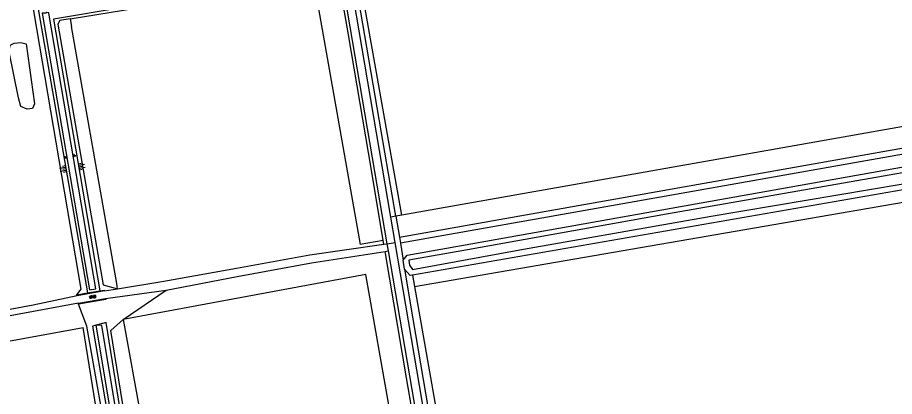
# Model space of a CAD drawing. Extents: x 133000 to 136000, y 400500 to 403500.
# Drawn here: x 134208.5 to 134494.7, y 402201.5 to 402325.1 of the extents above; entities that cross this region are included whole.
import ezdxf

# ---------------------------------------------------------------- set-up
doc = ezdxf.new("R2010")
doc.units = 0
for name, color, linetype in [('gg-afsc-muur', 7, 'Continuous'), ('gg-knt-BGT kruinlijn', 7, 'Continuous'), ('gg-knt-bovenkant onderkant talud', 7, 'Continuous'), ('gg-knt-onverhard', 7, 'Continuous'), ('gg-kntw-bovenkant insteek waterloop', 7, 'Continuous'), ('gg-kntw-greppel-droge sloot', 7, 'Continuous'), ('gg-kntw-waterlijn', 7, 'Continuous'), ('gt-grn-groengrens', 7, 'Continuous'), ('gt-grn-weggrens', 7, 'Continuous'), ('gt-symb-groenvak', 7, 'Continuous'), ('gt-symb-overige verharding', 7, 'Continuous'), ('gt-symb-talud symbool', 7, 'Continuous'), ('gx-grn-maaiveld', 7, 'Continuous')]:
    doc.layers.add(name, color=color, linetype=linetype)

# ---------------------------------------------------------------- blocks, each defined once
blk = doc.blocks.new('gt0-OVH')
at = {"layer": 'gt-symb-overige verharding'}
for points in [[(-0.97, 0.3), (-0.97, 0.31), (-0.96, 0.32), (-0.97, 0.33), (-0.97, 0.34), (-0.98, 0.35), (-0.99, 0.35), (-1, 0.36), (-1.01, 0.35), (-1.02, 0.35), (-1.03, 0.34), (-1.03, 0.33), (-1.04, 0.32), (-1.03, 0.31), (-1.03, 0.3), (-1.02, 0.29), (-1.01, 0.29), (-1, 0.28), (-0.99, 0.29), (-0.98, 0.29)], [(-0.87, 0.11), (-0.87, 0.12), (-0.86, 0.13), (-0.87, 0.14), (-0.87, 0.15), (-0.88, 0.16), (-0.89, 0.16), (-0.9, 0.16), (-0.91, 0.16), (-0.92, 0.16), (-0.93, 0.15), (-0.93, 0.14), (-0.94, 0.13), (-0.93, 0.12), (-0.93, 0.11), (-0.92, 0.1), (-0.91, 0.09), (-0.9, 0.09), (-0.89, 0.09), (-0.88, 0.1)], [(-0.77, 0.3), (-0.77, 0.31), (-0.76, 0.32), (-0.77, 0.33), (-0.77, 0.34), (-0.78, 0.35), (-0.79, 0.35), (-0.8, 0.36), (-0.81, 0.35), (-0.82, 0.35), (-0.83, 0.34), (-0.83, 0.33), (-0.84, 0.32), (-0.83, 0.31), (-0.83, 0.3), (-0.82, 0.29), (-0.81, 0.29), (-0.8, 0.28), (-0.79, 0.29), (-0.78, 0.29)], [(-0.67, 0.11), (-0.67, 0.12), (-0.66, 0.13), (-0.67, 0.14), (-0.67, 0.15), (-0.68, 0.16), (-0.69, 0.16), (-0.7, 0.16), (-0.71, 0.16), (-0.72, 0.16), (-0.73, 0.15), (-0.73, 0.14), (-0.74, 0.13), (-0.73, 0.12), (-0.73, 0.11), (-0.72, 0.1), (-0.71, 0.09), (-0.7, 0.09), (-0.69, 0.09), (-0.68, 0.1)], [(-0.57, 0.3), (-0.57, 0.31), (-0.56, 0.32), (-0.57, 0.33), (-0.57, 0.34), (-0.58, 0.35), (-0.59, 0.35), (-0.6, 0.36), (-0.61, 0.35), (-0.62, 0.35), (-0.63, 0.34), (-0.63, 0.33), (-0.64, 0.32), (-0.63, 0.31), (-0.63, 0.3), (-0.62, 0.29), (-0.61, 0.29), (-0.6, 0.28), (-0.59, 0.29), (-0.58, 0.29)], [(-0.47, 0.11), (-0.47, 0.12), (-0.46, 0.13), (-0.47, 0.14), (-0.47, 0.15), (-0.48, 0.16), (-0.49, 0.16), (-0.5, 0.16), (-0.51, 0.16), (-0.52, 0.16), (-0.53, 0.15), (-0.53, 0.14), (-0.54, 0.13), (-0.53, 0.12), (-0.53, 0.11), (-0.52, 0.1), (-0.51, 0.09), (-0.5, 0.09), (-0.49, 0.09), (-0.48, 0.1)], [(-0.37, 0.3), (-0.37, 0.31), (-0.36, 0.32), (-0.37, 0.33), (-0.37, 0.34), (-0.38, 0.35), (-0.39, 0.35), (-0.4, 0.36), (-0.41, 0.35), (-0.42, 0.35), (-0.43, 0.34), (-0.43, 0.33), (-0.44, 0.32), (-0.43, 0.31), (-0.43, 0.3), (-0.42, 0.29), (-0.41, 0.29), (-0.4, 0.28), (-0.39, 0.29), (-0.38, 0.29)], [(-0.27, 0.11), (-0.27, 0.12), (-0.26, 0.13), (-0.27, 0.14), (-0.27, 0.15), (-0.28, 0.16), (-0.29, 0.16), (-0.3, 0.16), (-0.31, 0.16), (-0.32, 0.16), (-0.33, 0.15), (-0.33, 0.14), (-0.34, 0.13), (-0.33, 0.12), (-0.33, 0.11), (-0.32, 0.1), (-0.31, 0.09), (-0.3, 0.09), (-0.29, 0.09), (-0.28, 0.1)], [(-0.17, 0.3), (-0.17, 0.31), (-0.16, 0.32), (-0.17, 0.33), (-0.17, 0.34), (-0.18, 0.35), (-0.19, 0.35), (-0.2, 0.36), (-0.21, 0.35), (-0.22, 0.35), (-0.23, 0.34), (-0.23, 0.33), (-0.24, 0.32), (-0.23, 0.31), (-0.23, 0.3), (-0.22, 0.29), (-0.21, 0.29), (-0.2, 0.28), (-0.19, 0.29), (-0.18, 0.29)], [(-0.07, 0.11), (-0.07, 0.12), (-0.06, 0.13), (-0.07, 0.14), (-0.07, 0.15), (-0.08, 0.16), (-0.09, 0.16), (-0.1, 0.16), (-0.11, 0.16), (-0.12, 0.16), (-0.13, 0.15), (-0.13, 0.14), (-0.14, 0.13), (-0.13, 0.12), (-0.13, 0.11), (-0.12, 0.1), (-0.11, 0.09), (-0.1, 0.09), (-0.09, 0.09), (-0.08, 0.1)], [(0.03, 0.3), (0.03, 0.31), (0.04, 0.32), (0.03, 0.33), (0.03, 0.34), (0.02, 0.35), (0.01, 0.35), (0, 0.36), (-0.01, 0.35), (-0.02, 0.35), (-0.03, 0.34), (-0.03, 0.33), (-0.04, 0.32), (-0.03, 0.31), (-0.03, 0.3), (-0.02, 0.29), (-0.01, 0.29), (0, 0.28), (0.01, 0.29), (0.02, 0.29)], [(0.13, 0.11), (0.13, 0.12), (0.14, 0.13), (0.13, 0.14), (0.13, 0.15), (0.12, 0.16), (0.11, 0.16), (0.1, 0.16), (0.09, 0.16), (0.08, 0.16), (0.07, 0.15), (0.07, 0.14), (0.06, 0.13), (0.07, 0.12), (0.07, 0.11), (0.08, 0.1), (0.09, 0.09), (0.1, 0.09), (0.11, 0.09), (0.12, 0.1)], [(0.23, 0.3), (0.23, 0.31), (0.24, 0.32), (0.23, 0.33), (0.23, 0.34), (0.22, 0.35), (0.21, 0.35), (0.2, 0.36), (0.19, 0.35), (0.18, 0.35), (0.17, 0.34), (0.17, 0.33), (0.16, 0.32), (0.17, 0.31), (0.17, 0.3), (0.18, 0.29), (0.19, 0.29), (0.2, 0.28), (0.21, 0.29), (0.22, 0.29)], [(0.33, 0.11), (0.33, 0.12), (0.34, 0.13), (0.33, 0.14), (0.33, 0.15), (0.32, 0.16), (0.31, 0.16), (0.3, 0.16), (0.29, 0.16), (0.28, 0.16), (0.27, 0.15), (0.27, 0.14), (0.26, 0.13), (0.27, 0.12), (0.27, 0.11), (0.28, 0.1), (0.29, 0.09), (0.3, 0.09), (0.31, 0.09), (0.32, 0.1)], [(0.43, 0.3), (0.43, 0.31), (0.44, 0.32), (0.43, 0.33), (0.43, 0.34), (0.42, 0.35), (0.41, 0.35), (0.4, 0.36), (0.39, 0.35), (0.38, 0.35), (0.37, 0.34), (0.37, 0.33), (0.36, 0.32), (0.37, 0.31), (0.37, 0.3), (0.38, 0.29), (0.39, 0.29), (0.4, 0.28), (0.41, 0.29), (0.42, 0.29)], [(0.53, 0.11), (0.53, 0.12), (0.54, 0.13), (0.53, 0.14), (0.53, 0.15), (0.52, 0.16), (0.51, 0.16), (0.5, 0.16), (0.49, 0.16), (0.48, 0.16), (0.47, 0.15), (0.47, 0.14), (0.46, 0.13), (0.47, 0.12), (0.47, 0.11), (0.48, 0.1), (0.49, 0.09), (0.5, 0.09), (0.51, 0.09), (0.52, 0.1)], [(0.63, 0.3), (0.63, 0.31), (0.64, 0.32), (0.63, 0.33), (0.63, 0.34), (0.62, 0.35), (0.61, 0.35), (0.6, 0.36), (0.59, 0.35), (0.58, 0.35), (0.57, 0.34), (0.57, 0.33), (0.56, 0.32), (0.57, 0.31), (0.57, 0.3), (0.58, 0.29), (0.59, 0.29), (0.6, 0.28), (0.61, 0.29), (0.62, 0.29)], [(0.73, 0.11), (0.73, 0.12), (0.74, 0.13), (0.73, 0.14), (0.73, 0.15), (0.72, 0.16), (0.71, 0.16), (0.7, 0.16), (0.69, 0.16), (0.68, 0.16), (0.67, 0.15), (0.67, 0.14), (0.66, 0.13), (0.67, 0.12), (0.67, 0.11), (0.68, 0.1), (0.69, 0.09), (0.7, 0.09), (0.71, 0.09), (0.72, 0.1)], [(0.83, 0.3), (0.83, 0.31), (0.84, 0.32), (0.83, 0.33), (0.83, 0.34), (0.82, 0.35), (0.81, 0.35), (0.8, 0.36), (0.79, 0.35), (0.78, 0.35), (0.77, 0.34), (0.77, 0.33), (0.76, 0.32), (0.77, 0.31), (0.77, 0.3), (0.78, 0.29), (0.79, 0.29), (0.8, 0.28), (0.81, 0.29), (0.82, 0.29)], [(0.93, 0.11), (0.93, 0.12), (0.94, 0.13), (0.93, 0.14), (0.93, 0.15), (0.92, 0.16), (0.91, 0.16), (0.9, 0.16), (0.89, 0.16), (0.88, 0.16), (0.87, 0.15), (0.87, 0.14), (0.86, 0.13), (0.87, 0.12), (0.87, 0.11), (0.88, 0.1), (0.89, 0.09), (0.9, 0.09), (0.91, 0.09), (0.92, 0.1)], [(1.03, 0.3), (1.03, 0.31), (1.04, 0.32), (1.03, 0.33), (1.03, 0.34), (1.02, 0.35), (1.01, 0.35), (1, 0.36), (0.99, 0.35), (0.98, 0.35), (0.97, 0.34), (0.97, 0.33), (0.96, 0.32), (0.97, 0.31), (0.97, 0.3), (0.98, 0.29), (0.99, 0.29), (1, 0.28), (1.01, 0.29), (1.02, 0.29)], [(-0.97, -0.14), (-0.97, -0.13), (-0.96, -0.12), (-0.97, -0.11), (-0.97, -0.1), (-0.98, -0.09), (-0.99, -0.09), (-1, -0.08), (-1.01, -0.09), (-1.02, -0.09), (-1.03, -0.1), (-1.03, -0.11), (-1.04, -0.12), (-1.03, -0.13), (-1.03, -0.14), (-1.02, -0.15), (-1.01, -0.15), (-1, -0.16), (-0.99, -0.15), (-0.98, -0.15)], [(-0.87, -0.33), (-0.87, -0.32), (-0.86, -0.31), (-0.87, -0.3), (-0.87, -0.29), (-0.88, -0.28), (-0.89, -0.28), (-0.9, -0.28), (-0.91, -0.28), (-0.92, -0.28), (-0.93, -0.29), (-0.93, -0.3), (-0.94, -0.31), (-0.93, -0.32), (-0.93, -0.33), (-0.92, -0.34), (-0.91, -0.35), (-0.9, -0.35), (-0.89, -0.35), (-0.88, -0.34)], [(-0.77, -0.14), (-0.77, -0.13), (-0.76, -0.12), (-0.77, -0.11), (-0.77, -0.1), (-0.78, -0.09), (-0.79, -0.09), (-0.8, -0.08), (-0.81, -0.09), (-0.82, -0.09), (-0.83, -0.1), (-0.83, -0.11), (-0.84, -0.12), (-0.83, -0.13), (-0.83, -0.14), (-0.82, -0.15), (-0.81, -0.15), (-0.8, -0.16), (-0.79, -0.15), (-0.78, -0.15)], [(-0.67, -0.33), (-0.67, -0.32), (-0.66, -0.31), (-0.67, -0.3), (-0.67, -0.29), (-0.68, -0.28), (-0.69, -0.28), (-0.7, -0.28), (-0.71, -0.28), (-0.72, -0.28), (-0.73, -0.29), (-0.73, -0.3), (-0.74, -0.31), (-0.73, -0.32), (-0.73, -0.33), (-0.72, -0.34), (-0.71, -0.35), (-0.7, -0.35), (-0.69, -0.35), (-0.68, -0.34)], [(-0.57, -0.14), (-0.57, -0.13), (-0.56, -0.12), (-0.57, -0.11), (-0.57, -0.1), (-0.58, -0.09), (-0.59, -0.09), (-0.6, -0.08), (-0.61, -0.09), (-0.62, -0.09), (-0.63, -0.1), (-0.63, -0.11), (-0.64, -0.12), (-0.63, -0.13), (-0.63, -0.14), (-0.62, -0.15), (-0.61, -0.15), (-0.6, -0.16), (-0.59, -0.15), (-0.58, -0.15)], [(-0.47, -0.33), (-0.47, -0.32), (-0.46, -0.31), (-0.47, -0.3), (-0.47, -0.29), (-0.48, -0.28), (-0.49, -0.28), (-0.5, -0.28), (-0.51, -0.28), (-0.52, -0.28), (-0.53, -0.29), (-0.53, -0.3), (-0.54, -0.31), (-0.53, -0.32), (-0.53, -0.33), (-0.52, -0.34), (-0.51, -0.35), (-0.5, -0.35), (-0.49, -0.35), (-0.48, -0.34)], [(-0.37, -0.14), (-0.37, -0.13), (-0.36, -0.12), (-0.37, -0.11), (-0.37, -0.1), (-0.38, -0.09), (-0.39, -0.09), (-0.4, -0.08), (-0.41, -0.09), (-0.42, -0.09), (-0.43, -0.1), (-0.43, -0.11), (-0.44, -0.12), (-0.43, -0.13), (-0.43, -0.14), (-0.42, -0.15), (-0.41, -0.15), (-0.4, -0.16), (-0.39, -0.15), (-0.38, -0.15)], [(-0.27, -0.33), (-0.27, -0.32), (-0.26, -0.31), (-0.27, -0.3), (-0.27, -0.29), (-0.28, -0.28), (-0.29, -0.28), (-0.3, -0.28), (-0.31, -0.28), (-0.32, -0.28), (-0.33, -0.29), (-0.33, -0.3), (-0.34, -0.31), (-0.33, -0.32), (-0.33, -0.33), (-0.32, -0.34), (-0.31, -0.35), (-0.3, -0.35), (-0.29, -0.35), (-0.28, -0.34)], [(-0.17, -0.14), (-0.17, -0.13), (-0.16, -0.12), (-0.17, -0.11), (-0.17, -0.1), (-0.18, -0.09), (-0.19, -0.09), (-0.2, -0.08), (-0.21, -0.09), (-0.22, -0.09), (-0.23, -0.1), (-0.23, -0.11), (-0.24, -0.12), (-0.23, -0.13), (-0.23, -0.14), (-0.22, -0.15), (-0.21, -0.15), (-0.2, -0.16), (-0.19, -0.15), (-0.18, -0.15)], [(-0.07, -0.33), (-0.07, -0.32), (-0.06, -0.31), (-0.07, -0.3), (-0.07, -0.29), (-0.08, -0.28), (-0.09, -0.28), (-0.1, -0.28), (-0.11, -0.28), (-0.12, -0.28), (-0.13, -0.29), (-0.13, -0.3), (-0.14, -0.31), (-0.13, -0.32), (-0.13, -0.33), (-0.12, -0.34), (-0.11, -0.35), (-0.1, -0.35), (-0.09, -0.35), (-0.08, -0.34)], [(0.03, -0.14), (0.03, -0.13), (0.04, -0.12), (0.03, -0.11), (0.03, -0.1), (0.02, -0.09), (0.01, -0.09), (0, -0.08), (-0.01, -0.09), (-0.02, -0.09), (-0.03, -0.1), (-0.03, -0.11), (-0.04, -0.12), (-0.03, -0.13), (-0.03, -0.14), (-0.02, -0.15), (-0.01, -0.15), (0, -0.16), (0.01, -0.15), (0.02, -0.15)], [(0.13, -0.33), (0.13, -0.32), (0.14, -0.31), (0.13, -0.3), (0.13, -0.29), (0.12, -0.28), (0.11, -0.28), (0.1, -0.28), (0.09, -0.28), (0.08, -0.28), (0.07, -0.29), (0.07, -0.3), (0.06, -0.31), (0.07, -0.32), (0.07, -0.33), (0.08, -0.34), (0.09, -0.35), (0.1, -0.35), (0.11, -0.35), (0.12, -0.34)], [(0.23, -0.14), (0.23, -0.13), (0.24, -0.12), (0.23, -0.11), (0.23, -0.1), (0.22, -0.09), (0.21, -0.09), (0.2, -0.08), (0.19, -0.09), (0.18, -0.09), (0.17, -0.1), (0.17, -0.11), (0.16, -0.12), (0.17, -0.13), (0.17, -0.14), (0.18, -0.15), (0.19, -0.15), (0.2, -0.16), (0.21, -0.15), (0.22, -0.15)], [(0.33, -0.33), (0.33, -0.32), (0.34, -0.31), (0.33, -0.3), (0.33, -0.29), (0.32, -0.28), (0.31, -0.28), (0.3, -0.28), (0.29, -0.28), (0.28, -0.28), (0.27, -0.29), (0.27, -0.3), (0.26, -0.31), (0.27, -0.32), (0.27, -0.33), (0.28, -0.34), (0.29, -0.35), (0.3, -0.35), (0.31, -0.35), (0.32, -0.34)], [(0.43, -0.14), (0.43, -0.13), (0.44, -0.12), (0.43, -0.11), (0.43, -0.1), (0.42, -0.09), (0.41, -0.09), (0.4, -0.08), (0.39, -0.09), (0.38, -0.09), (0.37, -0.1), (0.37, -0.11), (0.36, -0.12), (0.37, -0.13), (0.37, -0.14), (0.38, -0.15), (0.39, -0.15), (0.4, -0.16), (0.41, -0.15), (0.42, -0.15)], [(0.53, -0.33), (0.53, -0.32), (0.54, -0.31), (0.53, -0.3), (0.53, -0.29), (0.52, -0.28), (0.51, -0.28), (0.5, -0.28), (0.49, -0.28), (0.48, -0.28), (0.47, -0.29), (0.47, -0.3), (0.46, -0.31), (0.47, -0.32), (0.47, -0.33), (0.48, -0.34), (0.49, -0.35), (0.5, -0.35), (0.51, -0.35), (0.52, -0.34)], [(0.63, -0.14), (0.63, -0.13), (0.64, -0.12), (0.63, -0.11), (0.63, -0.1), (0.62, -0.09), (0.61, -0.09), (0.6, -0.08), (0.59, -0.09), (0.58, -0.09), (0.57, -0.1), (0.57, -0.11), (0.56, -0.12), (0.57, -0.13), (0.57, -0.14), (0.58, -0.15), (0.59, -0.15), (0.6, -0.16), (0.61, -0.15), (0.62, -0.15)], [(0.73, -0.33), (0.73, -0.32), (0.74, -0.31), (0.73, -0.3), (0.73, -0.29), (0.72, -0.28), (0.71, -0.28), (0.7, -0.28), (0.69, -0.28), (0.68, -0.28), (0.67, -0.29), (0.67, -0.3), (0.66, -0.31), (0.67, -0.32), (0.67, -0.33), (0.68, -0.34), (0.69, -0.35), (0.7, -0.35), (0.71, -0.35), (0.72, -0.34)], [(0.83, -0.14), (0.83, -0.13), (0.84, -0.12), (0.83, -0.11), (0.83, -0.1), (0.82, -0.09), (0.81, -0.09), (0.8, -0.08), (0.79, -0.09), (0.78, -0.09), (0.77, -0.1), (0.77, -0.11), (0.76, -0.12), (0.77, -0.13), (0.77, -0.14), (0.78, -0.15), (0.79, -0.15), (0.8, -0.16), (0.81, -0.15), (0.82, -0.15)], [(0.93, -0.33), (0.93, -0.32), (0.94, -0.31), (0.93, -0.3), (0.93, -0.29), (0.92, -0.28), (0.91, -0.28), (0.9, -0.28), (0.89, -0.28), (0.88, -0.28), (0.87, -0.29), (0.87, -0.3), (0.86, -0.31), (0.87, -0.32), (0.87, -0.33), (0.88, -0.34), (0.89, -0.35), (0.9, -0.35), (0.91, -0.35), (0.92, -0.34)], [(1.03, -0.14), (1.03, -0.13), (1.04, -0.12), (1.03, -0.11), (1.03, -0.1), (1.02, -0.09), (1.01, -0.09), (1, -0.08), (0.99, -0.09), (0.98, -0.09), (0.97, -0.1), (0.97, -0.11), (0.96, -0.12), (0.97, -0.13), (0.97, -0.14), (0.98, -0.15), (0.99, -0.15), (1, -0.16), (1.01, -0.15), (1.02, -0.15)]]:
    blk.add_lwpolyline(points, close=True, dxfattribs=at)
blk = doc.blocks.new('gt0-GRVAK')
at = {"layer": 'gt-symb-groenvak'}
for p, q in [((-0.11, 0.19), (-0.23, 0.24)), ((-0.18, 0.15), (0.09, 0.15)), ((-0.09, 0.21), (-0.16, 0.32)), ((-0.05, 0.21), (-0.05, 0.39)), ((0, 0.21), (0.06, 0.32)), ((0.01, 0.19), (0.13, 0.24)), ((0.26, -0.05), (0.2, 0.06)), ((0.3, -0.05), (0.3, 0.13)), ((0.35, -0.05), (0.41, 0.06)), ((-0.25, -0.23), (-0.36, -0.18)), ((-0.32, -0.26), (-0.05, -0.26)), ((-0.23, -0.21), (-0.29, -0.1)), ((-0.18, -0.2), (-0.18, -0.02)), ((-0.14, -0.21), (-0.07, -0.1)), ((-0.12, -0.23), (0, -0.18)), ((0.24, -0.07), (0.12, -0.02)), ((0.17, -0.11), (0.44, -0.11)), ((0.37, -0.07), (0.49, -0.02))]:
    blk.add_line(p, q, dxfattribs=at)
blk = doc.blocks.new('gt0-TALUD_1')
at = {"layer": 'gt-symb-talud symbool'}
for p, q in [((-1, -1), (-1, 0)), ((0.5, -2), (0.5, 0)), ((-0.5, -2), (-0.5, 0)), ((0, -1), (0, 0)), ((1, -1), (1, 0))]:
    blk.add_line(p, q, dxfattribs=at)

msp = doc.modelspace()

# ---------------------------------------------------------------- linework, layer by layer
at = {"layer": 'gg-afsc-muur'}
for p, q in [((134236.85, 402235.91), (134227.97, 402234.38)), ((134231.32, 402235.26), (134235.37, 402235.96)), ((134227.92, 402234.67), (134231.32, 402235.26)), ((134227.97, 402234.38), (134227.92, 402234.67)), ((134228.39, 402231.91), (134237.27, 402233.44)), ((134228.43, 402231.61), (134228.39, 402231.91))]:
    msp.add_line(p, q, dxfattribs=at)
for points in [[(134235.37, 402235.96), (134236.79, 402236.21), (134236.85, 402235.91)], [(134237.27, 402233.44), (134237.33, 402233.13), (134228.43, 402231.61)]]:
    msp.add_lwpolyline(points, dxfattribs=at)
at = {"layer": 'gg-knt-BGT kruinlijn'}
for points in [[(134313.12, 402344.51), (134219.57, 402328.02), (134211.52, 402375.28), (134207.56, 402374.04), (134215.51, 402326.66), (134231.32, 402235.26)], [(134313.82, 402340.27), (134220.27, 402324.6), (134235.37, 402235.96)], [(134346.95, 402147.16), (134252.64, 402131.04), (134237.48, 402225.6), (134232.93, 402224.48), (134249.05, 402129.62), (134265.35, 402031.04)]]:
    msp.add_lwpolyline(points, dxfattribs=at)
at = {"layer": 'gg-knt-bovenkant onderkant talud'}
for p, q in [((134225.66, 402324.69), (134305.02, 402337.61)), ((134243.01, 402226.56), (134257.04, 402236.19))]:
    msp.add_line(p, q, dxfattribs=at)
for points in [[(134227.92, 402234.67), (134229.29, 402236.55), (134213.98, 402326.57), (134213.36, 402330.39)], [(134225.66, 402324.69), (134222.32, 402324.15), (134221.65, 402322.96), (134236.44, 402237.96), (134241.18, 402236.61)], [(134264.46, 402030.89), (134248.03, 402129.22), (134231.17, 402224.42), (134228.43, 402231.61)], [(134345.57, 402148.71), (134341.43, 402147.27), (134254.38, 402132.3), (134253.41, 402133.85), (134238.93, 402222.97), (134243.01, 402226.56)]]:
    msp.add_lwpolyline(points, dxfattribs=at)
at = {"layer": 'gg-knt-onverhard'}
for p, q in [((134329.15, 402251.33), (134315.04, 402333.82)), ((134330.36, 402260), (134317.7, 402334.27)), ((134331.77, 402251.72), (134330.36, 402260)), ((134328.09, 402251.18), (134329.15, 402251.33)), ((134329.54, 402249.01), (134329.15, 402251.33)), ((134346.41, 402165.9), (134331.77, 402251.72)), ((134328.5, 402248.84), (134329.54, 402249.01)), ((134343.84, 402165.36), (134329.54, 402249.01)), ((134236.85, 402235.91), (134241.18, 402236.61)), ((134237.27, 402233.44), (134257.04, 402236.19)), ((134227.97, 402234.38), (134213.66, 402231.26)), ((134228.39, 402231.91), (134204.89, 402227.61))]:
    msp.add_line(p, q, dxfattribs=at)
for points in [[(134241.18, 402236.61), (134256.25, 402239.06), (134279.99, 402243.4), (134303.95, 402247.68), (134328.09, 402251.18)], [(134257.04, 402236.19), (134280.14, 402240.61), (134304.42, 402245.04), (134328.5, 402248.84)], [(134213.66, 402231.26), (134165.44, 402222.31), (134151.07, 402219.65)]]:
    msp.add_lwpolyline(points, dxfattribs=at)
at = {"layer": 'gg-kntw-bovenkant insteek waterloop'}
for p, q in [((134335.67, 402247.64), (134500, 402276.78)), ((134500, 402269.3), (134337.37, 402241.11)), ((134334.4, 402245.92), (134335.67, 402247.64)), ((134334.75, 402242.98), (134334.4, 402245.92)), ((134336.7, 402241), (134334.75, 402242.98)), ((134337.37, 402241.11), (134336.7, 402241))]:
    msp.add_line(p, q, dxfattribs=at)
at = {"layer": 'gg-kntw-greppel-droge sloot'}
for points in [[(134218.84, 402325.9), (134218.7, 402326.66), (134218.05, 402326.68), (134217.74, 402326.54), (134216.58, 402326.52), (134232.03, 402236.32), (134234.04, 402236.62), (134218.84, 402325.9)], [(134236.06, 402224.68), (134234.12, 402224.71), (134249.84, 402130.51), (134251.67, 402130.66), (134236.06, 402224.68)]]:
    msp.add_lwpolyline(points, dxfattribs=at)
at = {"layer": 'gg-kntw-waterlijn'}
msp.add_lwpolyline([(134655.67, 402298.92), (134655.17, 402301.6), (134627.2, 402296.91), (134587.43, 402290.24), (134420.32, 402260.99), (134355.39, 402249.35), (134336.18, 402245.91), (134336.47, 402244.28), (134337.38, 402242.91), (134373.64, 402249.56), (134434.86, 402260.29), (134496.86, 402270.78), (134563.75, 402282.76), (134654.51, 402298.48), (134655.67, 402298.92)], dxfattribs=at)
at = {"layer": 'gt-grn-groengrens'}
for p, q in [((134305.69, 402333.86), (134320.36, 402251.02)), ((134333.92, 402260.63), (134320.73, 402335.19)), ((134225.66, 402324.69), (134226.11, 402322.15)), ((134240.87, 402238.39), (134226.11, 402322.15)), ((134664.8, 402319.17), (134333.92, 402260.63)), ((134333.12, 402253.46), (134661.17, 402311.47)), ((134660.12, 402309.25), (134333.46, 402251.49)), ((134338.04, 402237.33), (134652.11, 402291.67)), ((134331.97, 402260.28), (134330.36, 402260)), ((134333.92, 402260.63), (134331.97, 402260.28)), ((134331.97, 402260.28), (134333.12, 402253.46)), ((134333.12, 402253.46), (134333.46, 402251.49)), ((134327.89, 402252.41), (134320.36, 402251.02)), ((134328.09, 402251.18), (134327.89, 402252.41)), ((134333.46, 402251.49), (134334.4, 402245.92)), ((134337.37, 402241.11), (134338.04, 402237.33)), ((134241.18, 402236.61), (134240.87, 402238.39)), ((134243.01, 402226.56), (134259.3, 402137.26)), ((134152.87, 402209.81), (134229.9, 402224.04))]:
    msp.add_line(p, q, dxfattribs=at)
for points in [[(134327.89, 402252.41), (134324.07, 402275.31), (134316.49, 402319.41), (134313.99, 402333.91)], [(134331.97, 402260.28), (134327.19, 402288.13), (134319.23, 402334.53)], [(134343.67, 402159.73), (134335.42, 402207.62), (134328.5, 402248.84)], [(134334.75, 402242.98), (134337.56, 402226.87), (134349.16, 402158.56)], [(134259.3, 402137.26), (134338.03, 402151.31), (134322.16, 402241.24), (134243.01, 402226.56)], [(134338.04, 402237.33), (134352.8, 402153.93), (134610.09, 402199.45)], [(134152.87, 402209.81), (134168.35, 402121.46), (134244.27, 402134.87), (134229.9, 402224.04)]]:
    msp.add_lwpolyline(points, dxfattribs=at)
at = {"layer": 'gt-grn-weggrens'}
msp.add_line((134329.15, 402251.33), (134331.77, 402251.72), dxfattribs=at)
at = {"layer": 'gx-grn-maaiveld'}
msp.add_lwpolyline([(134207.37, 402316.72), (134209.59, 402316.93), (134211.34, 402316.51), (134214.04, 402296.98), (134213.4, 402295.4), (134211.71, 402295.24), (134209.54, 402296.03), (134208.85, 402298.94), (134205.78, 402313.86), (134206.15, 402316.03), (134207.37, 402316.72)], dxfattribs=at)

# ---------------------------------------------------------------- block references
at = {"layer": 'gt-symb-groenvak'}
for p in [(134224.1, 402279.48), (134227.1, 402280.08)]:
    msp.add_blockref('gt0-GRVAK', p, dxfattribs=at)
at = {"layer": 'gt-symb-overige verharding', "rotation": 8.454261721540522}
msp.add_blockref('gt0-OVH', (134233.04, 402234), dxfattribs=at)
at = {"layer": 'gt-symb-talud symbool'}
for p, xscale, yscale, rotation in [((134224.3, 402275.81), 0.9999044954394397, 0.9999044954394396, -80.09492079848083), ((134228.5, 402276.32), 0.9997329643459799, 0.9997329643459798, 99.84862238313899)]:
    msp.add_blockref('gt0-TALUD_1', p, dxfattribs=dict(at, xscale=xscale, yscale=yscale, rotation=rotation))

doc.saveas('drawing.dxf')
